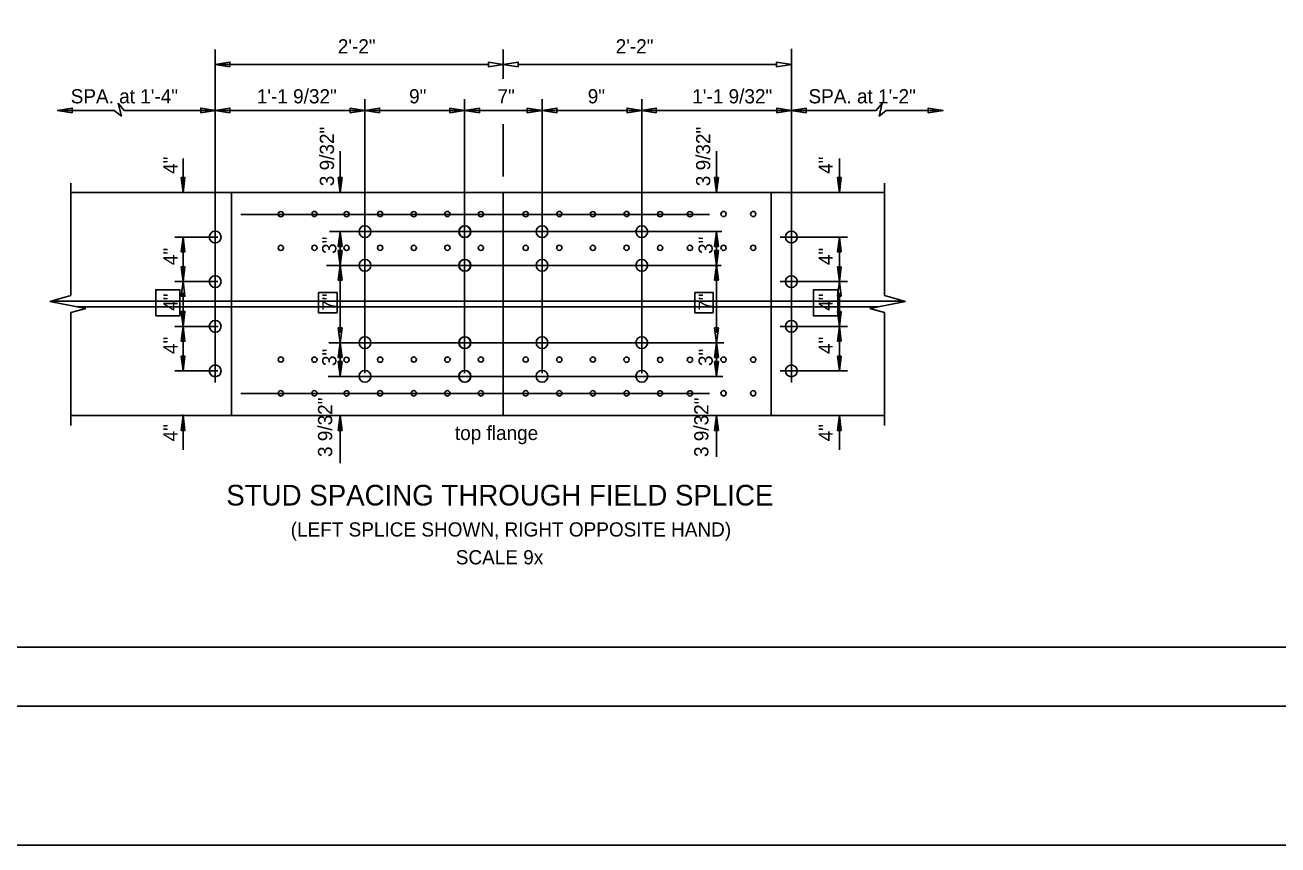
# Model space of a CAD drawing. Extents: x 4944 to 17449, y 3824 to 49087.
# Drawn here: x 7835 to 8853, y 38918 to 39584 of the extents above; entities that cross this region are included whole.
import ezdxf

# ---------------------------------------------------------------- set-up
doc = ezdxf.new("R2010")
doc.units = 0
for name, color, linetype in [('1', 7, 'Continuous'), ('2', 7, 'Continuous'), ('36_S_LINES', 7, 'Continuous'), ('37_S_TXT', 7, 'Continuous'), ('3A', 7, 'Continuous'), ('7', 7, 'Continuous'), ('BEAM', 7, 'Continuous'), ('DIM', 7, 'Continuous'), ('Level 14', 7, 'Continuous'), ('Level 25', 7, 'Continuous'), ('Level 35', 7, 'Continuous')]:
    doc.layers.add(name, color=color, linetype=linetype)

# ---------------------------------------------------------------- blocks, each defined once
blk = doc.blocks.new('4MH')
at = {"layer": 'Level 35'}
for radius, start, end in [(0.0945, 112.5426, 157.4574), (0.06, 112.5426, 157.4574), (0.06, 22.5426, 67.4574), (0.0945, 22.5426, 67.4574), (0.0945, 202.5426, 247.4574), (0.06, 202.5426, 247.4574), (0.06, 292.5426, 337.4574), (0.0945, 292.5426, 337.4574)]:
    blk.add_arc((0, 0), radius, start, end, dxfattribs=at)

msp = doc.modelspace()

# ---------------------------------------------------------------- linework, layer by layer
at = {"layer": '1'}
for centre, start, end in [((8043.1, 39430.4), 0, 180), ((8043.1, 39430.4), 180, 0), ((8070.4, 39430.5), 0, 180), ((8070.4, 39430.5), 180, 0), ((8096.5, 39430.4), 0, 180), ((8096.5, 39430.4), 180, 0), ((8123.8, 39430.5), 0, 180), ((8123.8, 39430.5), 180, 0), ((8151.1, 39430.4), 0, 180), ((8151.1, 39430.4), 180, 0), ((8178.4, 39430.5), 0, 180), ((8178.4, 39430.5), 180, 0), ((8205.6, 39430.4), 0, 180), ((8205.6, 39430.4), 180, 0), ((8242, 39430.4), 0, 180), ((8242, 39430.4), 180, 0), ((8269.3, 39430.5), 0, 180), ((8269.3, 39430.5), 180, 0), ((8296.6, 39430.4), 0, 180), ((8296.6, 39430.4), 180, 0), ((8323.9, 39430.5), 0, 180), ((8323.9, 39430.5), 180, 0), ((8351.2, 39430.4), 0, 180), ((8351.2, 39430.4), 180, 0), ((8375.4, 39430.4), 0, 180), ((8375.4, 39430.4), 180, 0), ((8402.7, 39430.5), 0, 180), ((8402.7, 39430.5), 180, 0), ((8426.8, 39430.5), 0, 180), ((8426.8, 39430.5), 180, 0), ((8070.4, 39403.1), 0, 180), ((8123.8, 39403.1), 0, 180), ((8178.4, 39403.1), 0, 180), ((8269.3, 39403.1), 0, 180), ((8323.9, 39403.1), 0, 180), ((8402.7, 39403.1), 0, 180), ((8426.8, 39403.1), 0, 180), ((8043.1, 39403), 0, 180), ((8043.1, 39403), 180, 0), ((8070.4, 39403.1), 180, 0), ((8096.5, 39403), 0, 180), ((8096.5, 39403), 180, 0), ((8123.8, 39403.1), 180, 0), ((8151.1, 39403), 0, 180), ((8151.1, 39403), 180, 0), ((8178.4, 39403.1), 180, 0), ((8205.6, 39403), 0, 180), ((8205.6, 39403), 180, 0), ((8242, 39403), 0, 180), ((8242, 39403), 180, 0), ((8269.3, 39403.1), 180, 0), ((8296.6, 39403), 0, 180), ((8296.6, 39403), 180, 0), ((8323.9, 39403.1), 180, 0), ((8351.2, 39403), 0, 180), ((8351.2, 39403), 180, 0), ((8375.4, 39403), 0, 180), ((8375.4, 39403), 180, 0), ((8402.7, 39403.1), 180, 0), ((8426.8, 39403.1), 180, 0), ((8043.1, 39312.3), 0, 180), ((8070.4, 39312.2), 0, 180), ((8096.5, 39312.1), 0, 180), ((8123.8, 39312.2), 0, 180), ((8151.1, 39312.3), 0, 180), ((8178.4, 39312.2), 0, 180), ((8205.6, 39312.3), 0, 180), ((8242, 39312.3), 0, 180), ((8269.3, 39312.2), 0, 180), ((8296.6, 39312.3), 0, 180), ((8323.9, 39312.2), 0, 180), ((8351.2, 39312.1), 0, 180), ((8375.4, 39312.1), 0, 180), ((8402.7, 39312.2), 0, 180), ((8426.8, 39312.2), 0, 180), ((8043.1, 39312.3), 180, 0), ((8070.4, 39312.2), 180, 0), ((8096.5, 39312.1), 180, 0), ((8123.8, 39312.2), 180, 0), ((8151.1, 39312.3), 180, 0), ((8178.4, 39312.2), 180, 0), ((8205.6, 39312.3), 180, 0), ((8242, 39312.3), 180, 0), ((8269.3, 39312.2), 180, 0), ((8296.6, 39312.3), 180, 0), ((8323.9, 39312.2), 180, 0), ((8351.2, 39312.1), 180, 0), ((8375.4, 39312.1), 180, 0), ((8402.7, 39312.2), 180, 0), ((8426.8, 39312.2), 180, 0), ((8043.1, 39284.9), 0, 180), ((8043.1, 39284.9), 180, 0), ((8070.4, 39284.9), 0, 180), ((8070.4, 39284.9), 180, 0), ((8096.5, 39284.8), 0, 180), ((8096.5, 39284.8), 180, 0), ((8123.8, 39284.9), 0, 180), ((8123.8, 39284.9), 180, 0), ((8151.1, 39284.9), 0, 180), ((8151.1, 39284.9), 180, 0), ((8178.4, 39284.9), 0, 180), ((8178.4, 39284.9), 180, 0), ((8205.6, 39284.9), 0, 180), ((8205.6, 39284.9), 180, 0), ((8242, 39284.9), 0, 180), ((8242, 39284.9), 180, 0), ((8269.3, 39284.9), 0, 180), ((8269.3, 39284.9), 180, 0), ((8296.6, 39284.9), 0, 180), ((8296.6, 39284.9), 180, 0), ((8323.9, 39284.9), 0, 180), ((8323.9, 39284.9), 180, 0), ((8351.2, 39284.8), 0, 180), ((8351.2, 39284.8), 180, 0), ((8375.4, 39284.8), 0, 180), ((8375.4, 39284.8), 180, 0), ((8402.7, 39284.9), 0, 180), ((8402.7, 39284.9), 180, 0), ((8426.8, 39284.9), 0, 180), ((8426.8, 39284.9), 180, 0)]:
    msp.add_arc(centre, 2.13, start, end, dxfattribs=at)
at = {"layer": '2'}
msp.add_line((8223.8, 39266.8), (8223.8, 39448.1), dxfattribs=at)
at = {"layer": '36_S_LINES'}
for p, q in [((8223.8, 39564.3), (8223.8, 39540.4)), ((7989.8, 39552), (8211.8, 39552)), ((8235.8, 39552), (8445.8, 39552)), ((7911.1, 39520.6), (7913.6, 39510)), ((7915.9, 39514.6), (7911.1, 39520.6)), ((8526.8, 39514.6), (8531.6, 39520.6)), ((8531.6, 39520.6), (8529.1, 39510)), ((7907.8, 39514.6), (7861.7, 39514.6)), ((7913.6, 39510), (7907.8, 39514.6)), ((8192.4, 39514.6), (7915.9, 39514.6)), ((8192.4, 39514.6), (8255.3, 39514.6)), ((8255.3, 39514.6), (8526.7, 39514.6)), ((8529.1, 39510), (8534.8, 39514.6)), ((8534.8, 39514.6), (8581, 39514.6)), ((8223.8, 39503.4), (8223.8, 39461.1)), ((8091.3, 39481.7), (8091.3, 39448.1)), ((8396.9, 39481.7), (8396.9, 39448.1)), ((7963.7, 39475.7), (7963.7, 39448.1)), ((8496.8, 39475.7), (8496.8, 39448.1)), ((7872.5, 39455.6), (7872.5, 39364.2)), ((8533.5, 39455.6), (8533.5, 39364.2)), ((8091.3, 39416.1), (8091.3, 39388.8)), ((8396.9, 39416.1), (8396.9, 39388.8)), ((7963.7, 39412), (7963.7, 39375.6)), ((8496.8, 39412), (8496.8, 39375.6)), ((8091.3, 39334), (8091.3, 39388.9)), ((8396.9, 39334), (8396.9, 39388.9)), ((7963.7, 39339.2), (7963.7, 39366.5)), ((8496.8, 39339.2), (8496.8, 39366.5)), ((7872.5, 39364.2), (7855.5, 39359.5)), ((7855.5, 39359.5), (7884.6, 39353.8)), ((8550.6, 39359.5), (8521.5, 39353.8)), ((8533.5, 39364.2), (8550.6, 39359.5)), ((7884.6, 39353.8), (7872.5, 39350.4)), ((7872.5, 39350.4), (7872.5, 39258.7)), ((8521.5, 39353.8), (8533.5, 39350.4)), ((8533.5, 39350.4), (8533.5, 39258.7)), ((7963.7, 39302.8), (7963.7, 39339.2)), ((8496.8, 39302.8), (8496.8, 39339.2)), ((8091.3, 39298.7), (8091.3, 39326)), ((8396.9, 39298.7), (8396.9, 39326)), ((7963.7, 39266.7), (7963.7, 39239)), ((8091.3, 39266.7), (8091.3, 39228.2)), ((8396.9, 39266.7), (8396.9, 39233.2)), ((8496.8, 39266.7), (8496.8, 39239))]:
    msp.add_line(p, q, dxfattribs=at)
for points in [[(8001.8, 39550), (7989.8, 39552), (8001.8, 39554)], [(8211.8, 39554), (8223.8, 39552), (8211.8, 39550)], [(8235.8, 39550), (8223.8, 39552), (8235.8, 39554)], [(8445.8, 39554), (8457.8, 39552), (8445.8, 39550)], [(7873.7, 39512.6), (7873.7, 39516.6), (7861.7, 39514.6)], [(7978, 39512.6), (7978, 39516.6), (7990, 39514.6)], [(8001.7, 39512.6), (8001.7, 39516.6), (7989.7, 39514.6)], [(8099.5, 39512.6), (8099.5, 39516.6), (8111.5, 39514.6)], [(8123.3, 39512.6), (8123.3, 39516.6), (8111.3, 39514.6)], [(8180.4, 39512.6), (8180.4, 39516.6), (8192.4, 39514.6)], [(8204.4, 39512.6), (8204.4, 39516.6), (8192.4, 39514.6)], [(8243.3, 39512.6), (8243.3, 39516.6), (8255.3, 39514.6)], [(8267.3, 39512.6), (8267.3, 39516.6), (8255.3, 39514.6)], [(8324.4, 39512.6), (8324.4, 39516.6), (8336.4, 39514.6)], [(8348.1, 39512.6), (8348.1, 39516.6), (8336.1, 39514.6)], [(8446, 39512.6), (8446, 39516.6), (8458, 39514.6)], [(8469.7, 39512.6), (8469.7, 39516.6), (8457.7, 39514.6)], [(8569, 39512.6), (8569, 39516.6), (8581, 39514.6)], [(7962.2, 39460.1), (7965.2, 39460.1), (7963.7, 39448.1)], [(8092.8, 39460.1), (8089.8, 39460.1), (8091.3, 39448.1)], [(8398.5, 39460.1), (8395.4, 39460.1), (8396.9, 39448.1)], [(8498.3, 39460.1), (8495.3, 39460.1), (8496.8, 39448.1)], [(8092.8, 39404.1), (8089.8, 39404.1), (8091.3, 39416.1)], [(8398.5, 39404.1), (8395.4, 39404.1), (8396.9, 39416.1)], [(7962.2, 39399.8), (7965.2, 39399.8), (7963.7, 39411.8)], [(8498.3, 39399.7), (8495.3, 39399.7), (8496.8, 39411.7)], [(8092.8, 39400.8), (8089.8, 39400.8), (8091.3, 39388.8)], [(8398.5, 39400.8), (8395.4, 39400.8), (8396.9, 39388.8)], [(7962.2, 39387.6), (7965.2, 39387.6), (7963.7, 39375.6)], [(8092.8, 39376.9), (8089.8, 39376.9), (8091.3, 39388.9)], [(8398.5, 39376.9), (8395.4, 39376.9), (8396.9, 39388.9)], [(8498.3, 39387.6), (8495.3, 39387.6), (8496.8, 39375.6)], [(7962.2, 39363.7), (7965.2, 39363.7), (7963.7, 39375.7)], [(8498.3, 39363.7), (8495.3, 39363.7), (8496.8, 39375.7)], [(7962.2, 39351.2), (7965.2, 39351.2), (7963.7, 39339.2)], [(8498.3, 39351.2), (8495.3, 39351.2), (8496.8, 39339.2)], [(7962.2, 39327.2), (7965.2, 39327.2), (7963.7, 39339.2)], [(8092.8, 39338), (8089.8, 39338), (8091.3, 39326)], [(8398.5, 39338), (8395.4, 39338), (8396.9, 39326)], [(8498.3, 39327.2), (8495.3, 39327.2), (8496.8, 39339.2)], [(8092.8, 39314), (8089.8, 39314), (8091.3, 39326)], [(8398.5, 39314), (8395.4, 39314), (8396.9, 39326)], [(7962.2, 39315), (7965.2, 39315), (7963.7, 39303)], [(8498.3, 39315), (8495.3, 39315), (8496.8, 39303)], [(8092.8, 39310.7), (8089.8, 39310.7), (8091.3, 39298.7)], [(8398.5, 39310.7), (8395.4, 39310.7), (8396.9, 39298.7)], [(7962.2, 39254.7), (7965.2, 39254.7), (7963.7, 39266.7)], [(8092.8, 39254.7), (8089.8, 39254.7), (8091.3, 39266.7)], [(8398.5, 39254.7), (8395.4, 39254.7), (8396.9, 39266.7)], [(8498.3, 39254.7), (8495.3, 39254.7), (8496.8, 39266.7)]]:
    msp.add_lwpolyline(points, close=True, dxfattribs=at)
at = {"layer": '37_S_TXT'}
msp.add_lwpolyline([(7079, 41222), (10535, 41222), (10535, 38917.9), (7079, 38917.9)], close=True, dxfattribs=at)
at = {"layer": '3A'}
for p, q in [((7989.8, 39293.7), (7989.8, 39564.3)), ((8457.8, 39293.7), (8457.8, 39564.7)), ((8111.4, 39301.1), (8111.4, 39523.7)), ((8192.4, 39301.1), (8192.4, 39523.7)), ((8255.3, 39301.1), (8255.3, 39523.7)), ((8336.3, 39301.1), (8336.3, 39523.7)), ((8401.3, 39416.2), (8082.5, 39416.2)), ((7957.1, 39411.8), (7991.8, 39411.8)), ((8503.4, 39411.8), (8448.8, 39411.8)), ((8400.8, 39388.8), (8080.2, 39388.8)), ((7957.1, 39375.6), (7991.9, 39375.6)), ((8503.4, 39375.6), (8448.8, 39375.6)), ((7957.1, 39339.2), (7992.1, 39339.2)), ((8503.4, 39339.2), (8448.8, 39339.2)), ((8403, 39326), (8082.2, 39326)), ((7957.1, 39303), (7991.9, 39303)), ((8402.1, 39298.6), (8081.6, 39298.6)), ((8503.4, 39303), (8448.8, 39303))]:
    msp.add_line(p, q, dxfattribs=at)
for points in [[(7941.5, 39347.8), (7941.5, 39369), (7961.1, 39369), (7961.1, 39347.8)], [(8088.8, 39350.2), (8088.8, 39366.7), (8073.8, 39366.7), (8073.8, 39350.2)], [(8394.4, 39350.2), (8394.4, 39366.7), (8379.5, 39366.7), (8379.5, 39350.2)], [(8495.5, 39347.8), (8495.5, 39369), (8475.9, 39369), (8475.9, 39347.8)]]:
    msp.add_lwpolyline(points, close=True, dxfattribs=at)
at = {"layer": '7'}
for p, q in [((7856.3, 39359.7), (8549.8, 39359.7)), ((7877.6, 39355.1), (8528.4, 39355.1))]:
    msp.add_line(p, q, dxfattribs=at)
at = {"layer": 'DEFPOINTS'}
for p, q in [((8010.7, 39430.1), (8391.4, 39430.1)), ((8010.7, 39284.8), (8391.4, 39284.8))]:
    msp.add_line(p, q, dxfattribs=at)
at = {"layer": 'DIM'}
msp.add_lwpolyline([(7236.2, 41142.8), (10500.2, 41142.8), (10500.2, 39030.7), (7236.2, 39030.7)], close=True, dxfattribs=at)
at = {"layer": 'Level 14'}
msp.add_lwpolyline([(10447.4, 39078.7), (7423.4, 39078.7), (7423.4, 41094.8), (10447.4, 41094.8)], close=True, dxfattribs=at)
at = {"layer": 'Level 25'}
for p, q in [((7872.5, 39448.1), (8533.5, 39448.1)), ((8003.1, 39266.9), (8003.1, 39448.1)), ((8441.5, 39266.8), (8441.5, 39448.1)), ((7872.5, 39266.8), (8533.5, 39266.8))]:
    msp.add_line(p, q, dxfattribs=at)
for centre in [(7989.8, 39411.8), (8111.4, 39416.2), (8192.4, 39416.2), (8192.7, 39416.2), (8255.3, 39416.2), (8336.3, 39416.2), (8457.8, 39411.8), (8111.4, 39388.8), (8192.4, 39388.8), (8192.7, 39388.8), (8255.3, 39388.8), (8336.3, 39388.8), (7989.8, 39375.6), (8457.8, 39375.6), (7989.8, 39339.3), (8457.8, 39339.3), (8111.4, 39326), (8192.4, 39326), (8192.7, 39326), (8255.3, 39326), (8336.3, 39326), (7989.8, 39303.1), (8457.8, 39303.1), (8111.4, 39298.7), (8192.4, 39298.7), (8192.7, 39298.7), (8255.3, 39298.7), (8336.3, 39298.7)]:
    msp.add_circle(centre, 4.79, dxfattribs=at)

# ---------------------------------------------------------------- block references
at = {"layer": 'Level 35', "xscale": 5, "yscale": 5}
msp.add_blockref('4MH', (7963.7, 39266.8), dxfattribs=at)

# ---------------------------------------------------------------- texts
at = {"layer": '3A'}
for s, p in [('2\'-2"', (8089.4, 39561)), ('2\'-2"', (8315.1, 39561)), ('SPA. at 1\'-4"', (7872.4, 39520.4)), ('1\'-1 9/32"', (8023.6, 39520.4)), ('9"', (8147.3, 39520.4)), ('7"', (8219.1, 39520.4)), ('9"', (8292.4, 39520.4)), ('1\'-1 9/32"', (8377.3, 39520.4)), ('SPA. at 1\'-2"', (8471.7, 39520.4)), ('(LEFT SPLICE SHOWN, RIGHT OPPOSITE HAND)', (8051.1, 39168.5))]:
    msp.add_text(s, height=11.52, dxfattribs=at).set_placement(p)
for s, p in [('3 9/32"', (8086.3, 39453.1)), ('3 9/32"', (8391.9, 39453.1)), ('4"', (7959.2, 39463.1)), ('4"', (8491.4, 39463.1)), ('3"', (8088.2, 39398.1)), ('3"', (8393.9, 39398.1)), ('4"', (7959.2, 39389)), ('4"', (8491.4, 39389)), ('4"', (7959.2, 39351.9)), ('7"', (8088.2, 39351.9)), ('7"', (8393.9, 39351.9)), ('4"', (8491.4, 39351.9)), ('4"', (7959.2, 39316.8)), ('4"', (8491.4, 39316.8)), ('3"', (8088.2, 39307)), ('3"', (8393.9, 39307)), ('3 9/32"', (8084.8, 39233.1)), ('3 9/32"', (8390.4, 39233.1)), ('4"', (7959.2, 39245.8)), ('4"', (8491.4, 39245.8))]:
    msp.add_text(s, height=11.52, rotation=90, dxfattribs=at).set_placement(p)
at = {"layer": 'BEAM'}
msp.add_text('STUD SPACING THROUGH FIELD SPLICE', height=16.8, dxfattribs=at).set_placement((7998.8, 39193.7))
at = {"layer": 'DEFPOINTS'}
for s, p in [('top flange', (8184.5, 39246.9)), ('SCALE 9x', (8185.2, 39145.9))]:
    msp.add_text(s, height=11.52, dxfattribs=at).set_placement(p)

doc.saveas('drawing.dxf')
